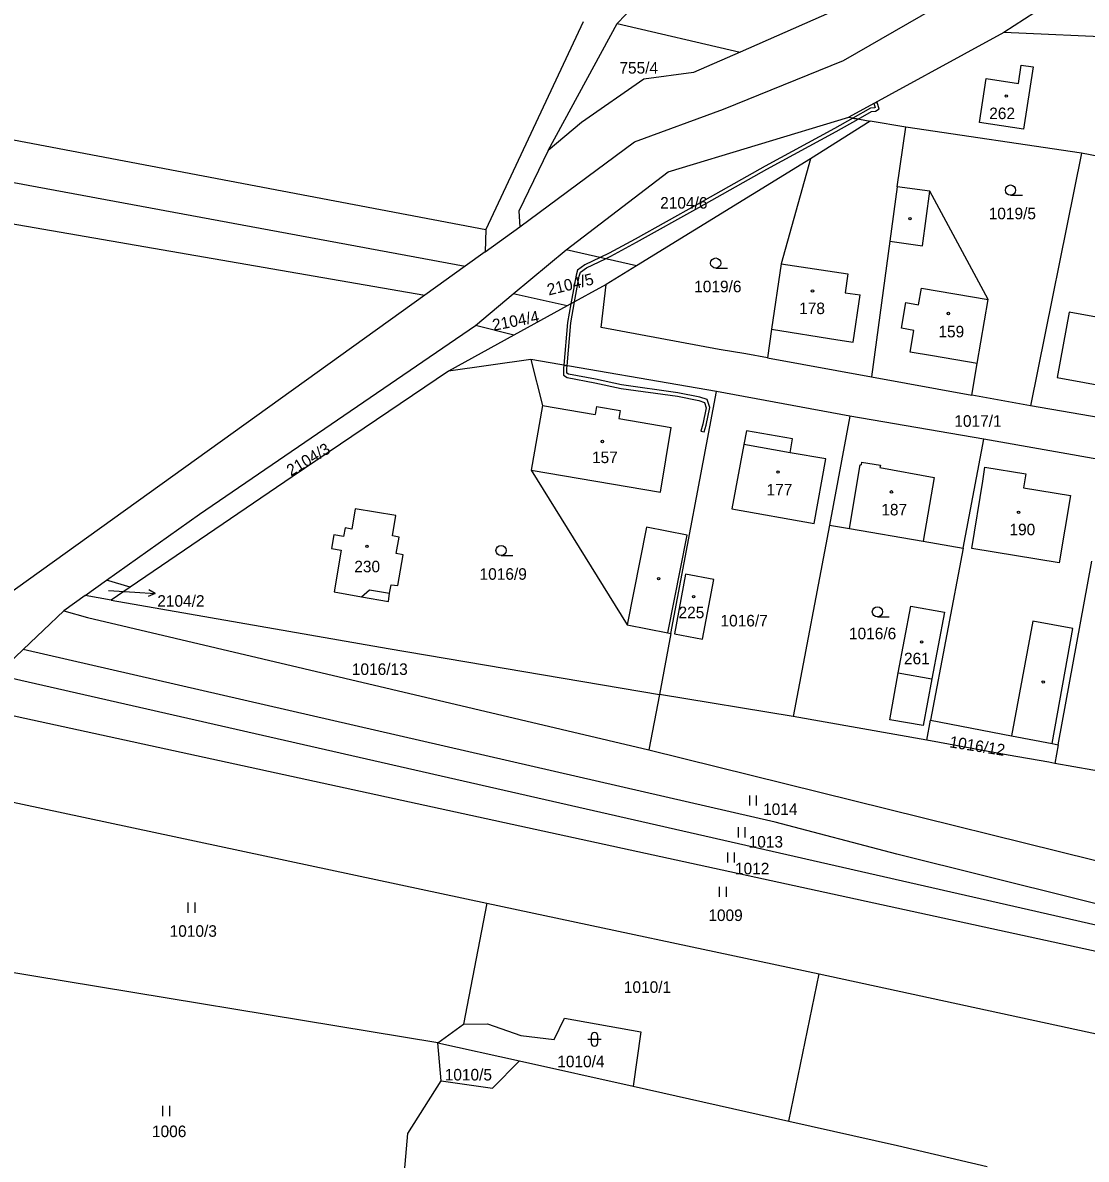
# Model space of a CAD drawing. Extents: x -776734 to -748832, y -1118122 to -976986.
# Drawn here: x -751311.9 to -751155.4, y -1113743 to -1113575.7 of the extents above; entities that cross this region are included whole.
import ezdxf

# ---------------------------------------------------------------- set-up
doc = ezdxf.new("R2010")
doc.units = 0
for name, color, linetype in [('KM_Hranice parcel', 7, 'Continuous'), ('KM_Parcelní čísla', 7, 'Continuous'), ('KM_Pop  PČ popisy', 7, 'Continuous'), ('KM_Vnitřní kresba', 7, 'Continuous'), ('KM_Věcná břemena k části', 7, 'Continuous'), ('KM_Značky budov', 7, 'Continuous'), ('KM_Značky kultur', 7, 'Continuous')]:
    doc.layers.add(name, color=color, linetype=linetype)

msp = doc.modelspace()

# ---------------------------------------------------------------- linework, layer by layer
at = {"layer": 'KM_Hranice parcel'}
for p, q in [((-751224.41, -1113575.79), (-751208.63, -1113559.25)), ((-751229.42, -1113575.55), (-751243.71, -1113606.12)), ((-751234.54, -1113594.47), (-751224.41, -1113575.79)), ((-751224.41, -1113575.79), (-751206.29, -1113579.99)), ((-751167.51, -1113577.12), (-751190.34, -1113589.58)), ((-751190.34, -1113589.58), (-751187.19, -1113590.18)), ((-751187.19, -1113590.18), (-751195.94, -1113595.68)), ((-751181.93, -1113591.02), (-751187.19, -1113590.18)), ((-751183.22, -1113599.83), (-751181.93, -1113591.02)), ((-751156.11, -1113594.85), (-751181.93, -1113591.02)), ((-751156.11, -1113594.85), (-751163.6, -1113632.04)), ((-751195.94, -1113595.68), (-751221.57, -1113611.44)), ((-751243.85, -1113609.4), (-751238.71, -1113605.71)), ((-751243.71, -1113606.12), (-751243.85, -1113609.4)), ((-751243.85, -1113609.4), (-751246.76, -1113611.48)), ((-751239.69, -1113615.58), (-751231.92, -1113609.08)), ((-751221.57, -1113611.44), (-751231.92, -1113609.08)), ((-751246.76, -1113611.48), (-751252.72, -1113615.76)), ((-751221.57, -1113611.44), (-751226.02, -1113614.18)), ((-751226.02, -1113614.18), (-751231.74, -1113617.32)), ((-751252.72, -1113615.76), (-751314.52, -1113660.19)), ((-751245.25, -1113620.24), (-751239.69, -1113615.58)), ((-751231.74, -1113617.32), (-751239.69, -1113615.58)), ((-751231.74, -1113617.32), (-751239.61, -1113621.64)), ((-751239.61, -1113621.64), (-751249.24, -1113626.94)), ((-751239.61, -1113621.64), (-751245.25, -1113620.24)), ((-751205.48, -1113624.4), (-751209.4, -1113623.78)), ((-751202.3, -1113624.98), (-751205.48, -1113624.4)), ((-751202.3, -1113624.98), (-751186.99, -1113627.77)), ((-751237.11, -1113625.26), (-751249.24, -1113626.94)), ((-751209.78, -1113629.95), (-751237.11, -1113625.26)), ((-751186.99, -1113627.77), (-751172.21, -1113630.47)), ((-751216.51, -1113665.57), (-751209.78, -1113629.95)), ((-751190.16, -1113633.57), (-751209.78, -1113629.95)), ((-751163.6, -1113632.04), (-751172.21, -1113630.47)), ((-751140.07, -1113636.09), (-751163.6, -1113632.04)), ((-751190.16, -1113633.57), (-751193.19, -1113649.6)), ((-751170.45, -1113636.95), (-751190.16, -1113633.57)), ((-751205.38, -1113635.75), (-751205.79, -1113637.74)), ((-751173.49, -1113652.99), (-751170.45, -1113636.95)), ((-751151.86, -1113640.23), (-751170.45, -1113636.95)), ((-751193.19, -1113649.6), (-751198.52, -1113677.8)), ((-751173.49, -1113652.99), (-751178.29, -1113678.33)), ((-751159.5, -1113681.94), (-751154.55, -1113654.93)), ((-751302.66, -1113659.98), (-751299.52, -1113657.74)), ((-751296.06, -1113658.73), (-751299.52, -1113657.74)), ((-751302.66, -1113659.98), (-751305.84, -1113662.25)), ((-751298.87, -1113660.64), (-751302.66, -1113659.98)), ((-751296.06, -1113658.73), (-751298.87, -1113660.64)), ((-751298.87, -1113660.64), (-751258.08, -1113667.79)), ((-751311.81, -1113667.91), (-751305.84, -1113662.25)), ((-751222.92, -1113664.27), (-751216.95, -1113665.48)), ((-751216.51, -1113665.57), (-751218.2, -1113674.53)), ((-751216.95, -1113665.48), (-751216.51, -1113665.57)), ((-751258.08, -1113667.79), (-751218.2, -1113674.53)), ((-751218.2, -1113674.53), (-751219.74, -1113682.67)), ((-751198.52, -1113677.8), (-751218.2, -1113674.53)), ((-751178.84, -1113681.25), (-751198.52, -1113677.8)), ((-751178.84, -1113681.25), (-751178.29, -1113678.33)), ((-751159.5, -1113681.94), (-751160, -1113684.7)), ((-751141.03, -1113688.06), (-751160, -1113684.7)), ((-751323.18, -1113688.3), (-751243.56, -1113705.24)), ((-751243.56, -1113705.24), (-751247.01, -1113723.08)), ((-751243.56, -1113705.24), (-751194.68, -1113715.64)), ((-751250.77, -1113725.82), (-751327.45, -1113713.16)), ((-751199.13, -1113737.35), (-751194.68, -1113715.64)), ((-751194.68, -1113715.64), (-751082.5, -1113740.01)), ((-751250.77, -1113725.82), (-751247.01, -1113723.08)), ((-751250.77, -1113725.82), (-751238.78, -1113728.48)), ((-751250.31, -1113731.43), (-751250.77, -1113725.82)), ((-751238.78, -1113728.48), (-751222.05, -1113732.22)), ((-751222.05, -1113732.22), (-751199.13, -1113737.35))]:
    msp.add_line(p, q, dxfattribs=at)
for points in [[(-751964.45, -1113460.28), (-751732.15, -1113506.35), (-751657.86, -1113523.45), (-751417.9, -1113573.04), (-751243.71, -1113606.12)], [(-751968.51, -1113466.1), (-751783.72, -1113503.5), (-751585.31, -1113545.16), (-751416.42, -1113580.07), (-751246.76, -1113611.48)], [(-751973.41, -1113473.07), (-751884.02, -1113490.77), (-751378.74, -1113593.96), (-751252.72, -1113615.76)], [(-751238.71, -1113605.71), (-751221.87, -1113593.19), (-751208.74, -1113588.39), (-751191.13, -1113581.24), (-751142.15, -1113553.03), (-751118.28, -1113544.87), (-751060.89, -1113537.88), (-751029.17, -1113528.09)], [(-751080.2, -1113547.11), (-751117.25, -1113551.55), (-751146.22, -1113563.32), (-751167.51, -1113577.12)], [(-751180.99, -1113566.3), (-751189.04, -1113572.41), (-751206.29, -1113579.99)], [(-751130.06, -1113577.98), (-751140.37, -1113578.06), (-751149.99, -1113577.87), (-751167.51, -1113577.12)], [(-751206.29, -1113579.99), (-751213.18, -1113583.02), (-751220.48, -1113583.98), (-751229.64, -1113590.37), (-751234.54, -1113594.47)], [(-751164.95, -1113581.9), (-751163.21, -1113582.18), (-751164.63, -1113591.36), (-751171.11, -1113590.35), (-751170.11, -1113583.88), (-751165.37, -1113584.61), (-751164.95, -1113581.9)], [(-751231.92, -1113609.08), (-751216.9, -1113597.63), (-751190.34, -1113589.58)], [(-751234.54, -1113594.47), (-751238.87, -1113603.43), (-751238.71, -1113605.71)], [(-751132.7, -1113599.48), (-751148.46, -1113596.36), (-751156.11, -1113594.85)], [(-751195.94, -1113595.68), (-751200.27, -1113611.16), (-751201.68, -1113620.77), (-751202.3, -1113624.98)], [(-751183.22, -1113599.83), (-751184.3, -1113607.84), (-751186.99, -1113627.77)], [(-751172.21, -1113630.47), (-751171.42, -1113625.85), (-751169.8, -1113616.41), (-751178.39, -1113600.48), (-751183.22, -1113599.83)], [(-751209.4, -1113623.78), (-751226.74, -1113620.52), (-751226.02, -1113614.18)], [(-751147.06, -1113630.2), (-751145.3, -1113620.56), (-751157.91, -1113618.25), (-751159.68, -1113627.88), (-751147.06, -1113630.2)], [(-751299.52, -1113657.74), (-751285.88, -1113648), (-751245.25, -1113620.24)], [(-751237.11, -1113625.26), (-751235.4, -1113632), (-751237.04, -1113641.51), (-751222.92, -1113664.27)], [(-751249.24, -1113626.94), (-751272.21, -1113642.52), (-751296.06, -1113658.73)], [(-751205.79, -1113637.74), (-751207.52, -1113647.21), (-751195.41, -1113649.4), (-751193.69, -1113639.88), (-751198.97, -1113638.97), (-751198.61, -1113636.91), (-751205.38, -1113635.75)], [(-751262.03, -1113660.16), (-751258.07, -1113660.85), (-751257.88, -1113659.63), (-751257.65, -1113658.41), (-751256.67, -1113658.51), (-751255.91, -1113654), (-751256.9, -1113653.79), (-751256.49, -1113651.39), (-751257.45, -1113651.19), (-751256.96, -1113648.2), (-751262.94, -1113647.23), (-751263.45, -1113650.22), (-751264.45, -1113650.03), (-751264.65, -1113651.31), (-751266.1, -1113651.07), (-751266.45, -1113653.07), (-751265, -1113653.32), (-751266.03, -1113659.46), (-751262.03, -1113660.16)], [(-751193.19, -1113649.6), (-751190.23, -1113650.11), (-751179.37, -1113651.98), (-751173.49, -1113652.99)], [(-751214.36, -1113656.86), (-751215.96, -1113665.62), (-751211.83, -1113666.39), (-751210.2, -1113657.64), (-751214.36, -1113656.86)], [(-751176.25, -1113662.45), (-751178.09, -1113672.26), (-751179.36, -1113679.11), (-751184.29, -1113678.26), (-751183.04, -1113671.37), (-751181.19, -1113661.53), (-751176.25, -1113662.45)], [(-751305.84, -1113662.25), (-751302.36, -1113663.22), (-751219.74, -1113682.67)], [(-751311.81, -1113667.91), (-751315.43, -1113671.34), (-751316.09, -1113671.56)], [(-751088.09, -1113717.89), (-751130.12, -1113711.31), (-751183.27, -1113698.03), (-751201.18, -1113693.35), (-751311.81, -1113667.91)], [(-751316.09, -1113671.56), (-751125.52, -1113714.93), (-751110.43, -1113717.9), (-751088.92, -1113720.58)], [(-751088.84, -1113725.12), (-751109.31, -1113722.11), (-751321.05, -1113676.03)], [(-751178.29, -1113678.33), (-751166.38, -1113680.62), (-751160.4, -1113681.77), (-751159.5, -1113681.94)], [(-751160, -1113684.7), (-751160.89, -1113684.51), (-751166.9, -1113683.47), (-751178.84, -1113681.25)], [(-751219.74, -1113682.67), (-751124.25, -1113706.32), (-751091.33, -1113712.14)], [(-751247.01, -1113723.08), (-751243.48, -1113723), (-751238.58, -1113724.76), (-751233.69, -1113725.32), (-751232.16, -1113722.19), (-751220.92, -1113724.2), (-751222.05, -1113732.22)], [(-751250.31, -1113731.43), (-751242.76, -1113732.47), (-751238.78, -1113728.48)], [(-751257.19, -1113761.75), (-751255.19, -1113739.17), (-751250.31, -1113731.43)], [(-751199.13, -1113737.35), (-751183.15, -1113740.92), (-751169.96, -1113744.01)]]:
    msp.add_lwpolyline(points, dxfattribs=at)
at = {"layer": 'KM_Pop  PČ popisy'}
for p, q in [((-751299.27, -1113659.23), (-751295.36, -1113659.48)), ((-751295.36, -1113659.48), (-751292.366, -1113659.689)), ((-751292.366, -1113659.689), (-751293.4, -1113660.119)), ((-751292.366, -1113659.689), (-751293.33, -1113659.12))]:
    msp.add_line(p, q, dxfattribs=at)
at = {"layer": 'KM_Vnitřní kresba'}
for p, q in [((-751179.47, -1113608.49), (-751178.39, -1113600.48)), ((-751184.3, -1113607.84), (-751179.47, -1113608.49)), ((-751200.27, -1113611.16), (-751190.45, -1113612.64)), ((-751190.45, -1113612.64), (-751190.87, -1113615.43)), ((-751180.08, -1113617.18), (-751179.65, -1113614.72)), ((-751179.65, -1113614.72), (-751169.8, -1113616.41)), ((-751190.87, -1113615.43), (-751188.63, -1113615.71)), ((-751189.67, -1113622.7), (-751188.63, -1113615.71)), ((-751182.58, -1113620.64), (-751181.93, -1113616.86)), ((-751181.93, -1113616.86), (-751180.08, -1113617.18)), ((-751201.68, -1113620.77), (-751191.93, -1113622.34)), ((-751180.76, -1113620.95), (-751182.58, -1113620.64)), ((-751181.31, -1113624.16), (-751180.76, -1113620.95)), ((-751191.93, -1113622.34), (-751189.67, -1113622.7)), ((-751178, -1113624.72), (-751181.31, -1113624.16)), ((-751171.42, -1113625.85), (-751178, -1113624.72)), ((-751235.4, -1113632), (-751227.66, -1113633.32)), ((-751227.47, -1113632.17), (-751227.66, -1113633.32)), ((-751227.47, -1113632.17), (-751223.96, -1113632.77)), ((-751223.96, -1113632.77), (-751224.16, -1113633.92)), ((-751224.16, -1113633.92), (-751216.46, -1113635.26)), ((-751218.05, -1113644.77), (-751216.46, -1113635.26)), ((-751198.97, -1113638.97), (-751205.79, -1113637.74)), ((-751237.04, -1113641.51), (-751218.05, -1113644.77)), ((-751190.23, -1113650.11), (-751188.63, -1113640.73)), ((-751188.63, -1113640.73), (-751188.53, -1113640.75)), ((-751188.47, -1113640.35), (-751188.53, -1113640.75)), ((-751188.47, -1113640.35), (-751185.68, -1113640.78)), ((-751185.68, -1113640.78), (-751185.74, -1113641.16)), ((-751185.74, -1113641.16), (-751177.78, -1113642.62)), ((-751170.63, -1113643.14), (-751170.31, -1113641.1)), ((-751170.31, -1113641.1), (-751164.3, -1113642.08)), ((-751177.78, -1113642.62), (-751179.37, -1113651.98)), ((-751172.21, -1113653.08), (-751170.63, -1113643.14)), ((-751164.3, -1113642.08), (-751164.63, -1113644.12)), ((-751164.63, -1113644.12), (-751157.71, -1113645.25)), ((-751157.71, -1113645.25), (-751159.36, -1113655.16)), ((-751220.09, -1113649.94), (-751222.92, -1113664.27)), ((-751214.13, -1113651.11), (-751220.09, -1113649.94)), ((-751216.95, -1113665.48), (-751214.13, -1113651.11)), ((-751159.36, -1113655.16), (-751172.21, -1113653.08)), ((-751262.03, -1113660.16), (-751260.84, -1113659.14)), ((-751260.84, -1113659.14), (-751257.88, -1113659.63)), ((-751163.27, -1113663.74), (-751166.38, -1113680.62)), ((-751157.34, -1113664.82), (-751163.27, -1113663.74)), ((-751160.4, -1113681.77), (-751157.34, -1113664.82)), ((-751183.04, -1113671.37), (-751178.09, -1113672.26))]:
    msp.add_line(p, q, dxfattribs=at)
at = {"layer": 'KM_Věcná břemena k části'}
for points in [[(-751187.11, -1113588.23), (-751189.72, -1113589.7), (-751188.96, -1113589.84), (-751186.97, -1113588.73), (-751186.38, -1113588.71), (-751185.85, -1113588.34), (-751186.14, -1113587.4), (-751186.62, -1113587.55), (-751186.43, -1113588.14), (-751186.54, -1113588.21)], [(-751188.96, -1113589.84), (-751189.72, -1113589.7), (-751192.44, -1113591.22), (-751202.63, -1113596.77), (-751212.64, -1113602.44), (-751221.78, -1113607.54), (-751225.56, -1113609.59), (-751226.89, -1113610.23), (-751229.16, -1113611.31), (-751230.22, -1113612.1), (-751230.46, -1113612.83), (-751231.22, -1113617.04), (-751231.72, -1113619.78), (-751232.25, -1113626.09), (-751231.76, -1113626.18), (-751231.22, -1113619.84), (-751230.66, -1113616.73), (-751229.98, -1113612.95), (-751229.8, -1113612.4), (-751228.9, -1113611.75), (-751226.11, -1113610.4), (-751225.34, -1113610.03), (-751221.54, -1113607.98), (-751212.4, -1113602.88), (-751202.39, -1113597.21), (-751192.2, -1113591.66)], [(-751231.76, -1113626.18), (-751232.25, -1113626.09), (-751232.29, -1113626.53), (-751232.3, -1113627.55), (-751231.75, -1113627.9), (-751227.71, -1113628.65), (-751223.83, -1113629.49), (-751215.55, -1113630.65), (-751212.37, -1113631.27), (-751211.56, -1113631.55), (-751211.31, -1113632.34), (-751211.81, -1113634.77), (-751212.11, -1113635.77), (-751211.63, -1113635.91), (-751211.33, -1113634.89), (-751210.79, -1113632.32), (-751211.16, -1113631.15), (-751212.25, -1113630.79), (-751215.47, -1113630.15), (-751223.75, -1113628.99), (-751227.61, -1113628.15), (-751231.57, -1113627.42), (-751231.8, -1113627.27), (-751231.79, -1113626.55)]]:
    msp.add_lwpolyline(points, close=True, dxfattribs=at)
at = {"layer": 'KM_Značky budov'}
for centre in [(-751167.1668, -1113586.4692), (-751181.3268, -1113604.5292), (-751195.6668, -1113615.1392), (-751175.6668, -1113618.4692), (-751226.5868, -1113637.3092), (-751200.7368, -1113641.8092), (-751184.0468, -1113644.7192), (-751165.3568, -1113647.7392), (-751261.2268, -1113652.7592), (-751218.3068, -1113657.4992), (-751213.1668, -1113660.1592), (-751179.6168, -1113666.7992), (-751161.7268, -1113672.7292)]:
    msp.add_circle(centre, 0.175, dxfattribs=at)
at = {"layer": 'KM_Značky kultur'}
for p, q in [((-751166.543, -1113601.05), (-751164.793, -1113601.05)), ((-751209.913, -1113611.79), (-751208.163, -1113611.79)), ((-751241.493, -1113654.11), (-751239.743, -1113654.11)), ((-751186.123, -1113663.13), (-751184.373, -1113663.13)), ((-751204.911, -1113690.89), (-751204.911, -1113689.39)), ((-751203.91, -1113690.89), (-751203.91, -1113689.39)), ((-751206.571, -1113695.58), (-751206.571, -1113694.08)), ((-751205.57, -1113695.58), (-751205.57, -1113694.08)), ((-751208.131, -1113699.29), (-751208.131, -1113697.79)), ((-751207.13, -1113699.29), (-751207.13, -1113697.79)), ((-751209.331, -1113704.34), (-751209.331, -1113702.84)), ((-751208.33, -1113704.34), (-751208.33, -1113702.84)), ((-751287.511, -1113706.66), (-751287.511, -1113705.16)), ((-751286.51, -1113706.66), (-751286.51, -1113705.16)), ((-751228.741, -1113725.301), (-751226.739, -1113725.301)), ((-751228.241, -1113724.801), (-751228.241, -1113725.802)), ((-751227.239, -1113725.802), (-751227.239, -1113724.801)), ((-751291.241, -1113736.59), (-751291.241, -1113735.09)), ((-751290.24, -1113736.59), (-751290.24, -1113735.09))]:
    msp.add_line(p, q, dxfattribs=at)
for centre in [(-751166.5429, -1113600.2998), (-751209.9129, -1113611.0398), (-751241.4929, -1113653.3598), (-751186.1229, -1113662.3798)]:
    msp.add_circle(centre, 0.75, dxfattribs=at)
for centre, start, end in [((-751227.74, -1113724.8009), 0, 180), ((-751227.74, -1113725.8009), 180, 359.987886)]:
    msp.add_arc(centre, 0.5, start, end, dxfattribs=at)

# ---------------------------------------------------------------- texts
at = {"layer": 'KM_Parcelní čísla'}
for s, p in [('755/4', (-751224.078, -1113583.16)), ('262', (-751169.665, -1113589.86)), ('2104/6', (-751218.077, -1113603.03)), ('1019/5', (-751169.74, -1113604.6)), ('1019/6', (-751213.07, -1113615.34)), ('178', (-751197.63, -1113618.56)), ('159', (-751177.14, -1113621.98)), ('1017/1', (-751174.8, -1113635.14)), ('157', (-751228.11, -1113640.49)), ('177', (-751202.43, -1113645.25)), ('187', (-751185.54, -1113648.19)), ('190', (-751166.69, -1113651.11)), ('230', (-751263.08, -1113656.56)), ('1016/9', (-751244.65, -1113657.66)), ('2104/2', (-751292.07, -1113661.628)), ('225', (-751215.375, -1113663.32)), ('1016/7', (-751209.2, -1113664.53)), ('1016/6', (-751190.3, -1113666.42)), ('261', (-751182.205, -1113670.1)), ('1016/13', (-751263.44, -1113671.67)), ('1014', (-751202.934, -1113692.28)), ('1013', (-751205.064, -1113697.08)), ('1012', (-751207.074, -1113701.02)), ('1009', (-751210.99, -1113707.89)), ('1010/3', (-751290.25, -1113710.21)), ('1010/1', (-751223.42, -1113718.46)), ('1010/4', (-751233.217, -1113729.41)), ('1010/5', (-751249.777, -1113731.36)), ('1006', (-751292.85, -1113739.7))]:
    msp.add_text(s, height=1.7, dxfattribs=at).set_placement(p)
for s, rotation, p in [('2104/5', 14, (-751234.474, -1113615.829)), ('2104/4', 10.999997, (-751242.592, -1113621.027)), ('2104/3', 31, (-751272.406, -1113642.461)), ('1016/12', 351, (-751175.602, -1113682.309))]:
    msp.add_text(s, height=1.7, rotation=rotation, dxfattribs=at).set_placement(p)

doc.saveas('drawing.dxf')
